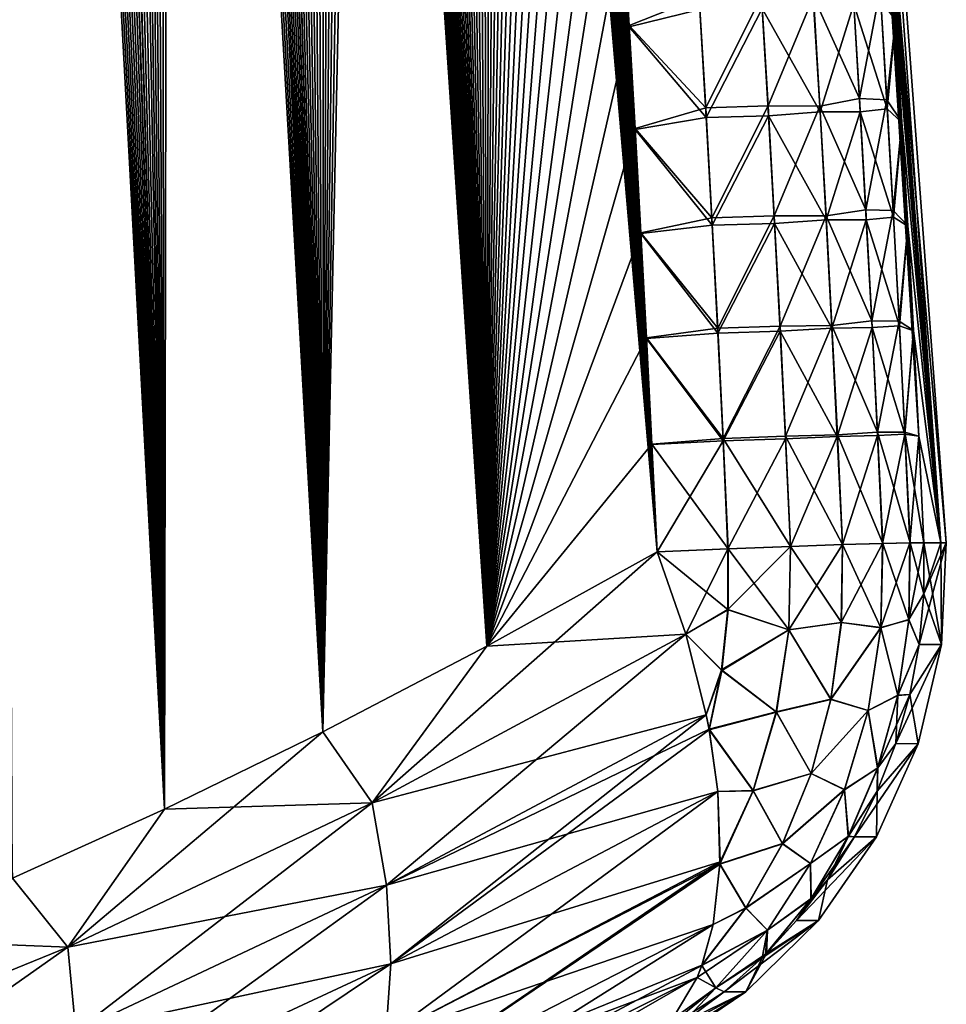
# Model space of a CAD drawing. Header units: metres. Extents: x -109 to 109, y -505 to 40.
# Tile 262 of 331: x 98.06 to 101.45, y -102.25 to -98.65. Entities that reach past the tile are written whole.
import ezdxf

# ---------------------------------------------------------------- set-up
doc = ezdxf.new("R2010")
doc.units = ezdxf.units.M
doc.layers.add('solid_K244224000C74', color=7, linetype='CONTINUOUS')

msp = doc.modelspace()

# ---------------------------------------------------------------- linework, layer by layer
at = {"layer": 'solid_K244224000C74'}
for points in [[(98.591003, -101.537849, 4.832366), (97.401512, -78.511574, 4.8238), (97.325966, -78.20108, 4.873359)], [(98.034813, -101.790199, 5.28903), (98.591003, -101.537849, 4.832366), (97.325966, -78.20108, 4.873359)], [(98.591003, -101.537849, 4.832366), (97.477364, -78.829239, 4.774825), (97.401512, -78.511574, 4.8238)], [(98.591003, -101.537849, 4.832366), (97.553589, -79.153534, 4.72635), (97.477364, -78.829239, 4.774825)], [(98.591003, -101.537849, 4.832366), (97.630188, -79.484444, 4.67838), (97.553589, -79.153534, 4.72635)], [(98.591003, -101.537849, 4.832366), (97.707085, -79.822395, 4.630979), (97.630188, -79.484444, 4.67838)], [(98.591003, -101.537849, 4.832366), (97.784225, -80.167801, 4.58421), (97.707085, -79.822395, 4.630979)], [(98.591003, -101.537849, 4.832366), (97.861549, -80.52108, 4.538137), (97.784225, -80.167801, 4.58421)], [(98.591003, -101.537849, 4.832366), (97.939087, -80.881958, 4.492708), (97.861549, -80.52108, 4.538137)], [(98.590981, -101.537857, -4.83238), (97.93235, -80.85038, -4.496626), (98.010307, -81.218491, -4.451626)], [(98.590981, -101.537857, -4.83238), (98.034782, -101.790215, -5.289052), (97.93235, -80.85038, -4.496626)], [(98.591003, -101.537849, 4.832366), (98.016907, -81.250023, 4.447854), (97.939087, -80.881958, 4.492708)], [(98.590981, -101.537857, -4.83238), (98.010307, -81.218491, -4.451626), (98.088455, -81.594299, -4.407284)], [(99.169128, -101.255699, 4.394562), (98.094917, -81.625755, 4.403658), (98.016907, -81.250023, 4.447854)], [(98.591003, -101.537849, 4.832366), (99.169128, -101.255699, 4.394562), (98.016907, -81.250023, 4.447854)], [(98.590981, -101.537857, -4.83238), (98.088455, -81.594299, -4.407284), (98.166718, -81.978287, -4.363683)], [(99.169128, -101.255699, 4.394562), (98.173027, -82.009644, 4.360203), (98.094917, -81.625755, 4.403658)], [(98.590981, -101.537857, -4.83238), (98.166718, -81.978287, -4.363683), (98.24498, -82.370941, -4.320904)], [(99.169128, -101.255699, 4.394562), (98.251137, -82.402161, 4.317571), (98.173027, -82.009644, 4.360203)], [(98.590981, -101.537857, -4.83238), (98.24498, -82.370941, -4.320904), (98.307571, -82.691444, -4.287289)], [(99.169128, -101.255699, 4.394562), (98.313606, -82.722519, 4.284074), (98.251137, -82.402161, 4.317571)], [(98.590981, -101.537857, -4.83238), (98.307571, -82.691444, -4.287289), (98.37027, -83.016991, -4.254097)], [(99.169128, -101.255699, 4.394562), (98.376175, -83.047913, 4.251), (98.313606, -82.722519, 4.284074)], [(98.590981, -101.537857, -4.83238), (98.37027, -83.016991, -4.254097), (98.433029, -83.347778, -4.221364)], [(99.169128, -101.255699, 4.394562), (98.438797, -83.378532, 4.218385), (98.376175, -83.047913, 4.251)], [(98.590981, -101.537857, -4.83238), (98.433029, -83.347778, -4.221364), (98.495781, -83.68409, -4.189146)], [(99.169128, -101.255699, 4.394562), (98.501411, -83.714645, 4.186284), (98.438797, -83.378532, 4.218385)], [(98.590981, -101.537857, -4.83238), (98.495781, -83.68409, -4.189146), (98.558464, -84.026222, -4.157496)], [(99.169128, -101.255699, 4.394562), (98.56395, -84.056557, 4.154752), (98.501411, -83.714645, 4.186284)], [(98.590981, -101.537857, -4.83238), (98.558464, -84.026222, -4.157496), (98.620995, -84.374458, -4.126469)], [(99.169128, -101.255699, 4.394562), (98.626343, -84.404549, 4.123841), (98.56395, -84.056557, 4.154752)], [(99.169113, -101.255707, -4.394574), (98.590981, -101.537857, -4.83238), (98.620995, -84.374458, -4.126469)], [(99.169113, -101.255707, -4.394574), (98.620995, -84.374458, -4.126469), (98.683319, -84.729095, -4.096117)], [(99.169128, -101.255699, 4.394562), (98.688522, -84.758911, 4.093605), (98.626343, -84.404549, 4.123841)], [(99.169113, -101.255707, -4.394574), (98.683319, -84.729095, -4.096117), (98.745522, -85.08976, -4.066353)], [(99.769524, -100.941902, 3.976326), (98.750572, -85.119278, 4.063957), (98.688522, -84.758911, 4.093605)], [(99.169128, -101.255699, 4.394562), (99.769524, -100.941902, 3.976326), (98.688522, -84.758911, 4.093605)], [(99.169113, -101.255707, -4.394574), (98.745522, -85.08976, -4.066353), (98.807693, -85.45607, -4.037097)], [(99.769524, -100.941902, 3.976326), (98.812592, -85.485268, 4.034816), (98.750572, -85.119278, 4.063957)], [(99.169113, -101.255707, -4.394574), (98.807693, -85.45607, -4.037097), (98.869736, -85.828354, -4.008418)], [(99.769524, -100.941902, 3.976326), (98.874474, -85.857208, 4.006253), (98.812592, -85.485268, 4.034816)], [(99.169113, -101.255707, -4.394574), (98.869736, -85.828354, -4.008418), (98.931557, -86.20697, -3.98039)], [(99.769524, -100.941902, 3.976326), (98.92588, -86.171959, 3.982943), (98.874474, -85.857208, 4.006253)], [(99.769524, -100.941902, 3.976326), (98.977074, -86.491272, 3.960125), (98.92588, -86.171959, 3.982943)], [(99.169113, -101.255707, -4.394574), (98.931557, -86.20697, -3.98039), (98.993057, -86.592247, -3.953082)], [(99.769524, -100.941902, 3.976326), (99.028, -86.815353, 3.937837), (98.977074, -86.491272, 3.960125)], [(99.169113, -101.255707, -4.394574), (98.993057, -86.592247, -3.953082), (99.054153, -86.984535, -3.926562)], [(99.769524, -100.941902, 3.976326), (99.078613, -87.144394, 3.916119), (99.028, -86.815353, 3.937837)], [(99.169113, -101.255707, -4.394574), (99.054153, -86.984535, -3.926562), (99.114769, -87.384048, -3.900871)], [(99.769524, -100.941902, 3.976326), (99.128914, -87.478348, 3.894952), (99.078613, -87.144394, 3.916119)], [(99.169113, -101.255707, -4.394574), (99.114769, -87.384048, -3.900871), (99.175156, -87.789948, -3.875802)], [(99.769524, -100.941902, 3.976326), (99.179077, -87.816612, 3.874193), (99.128914, -87.478348, 3.894952)], [(99.169113, -101.255707, -4.394574), (99.175156, -87.789948, -3.875802), (99.225273, -88.133133, -3.8554)], [(99.769524, -100.941902, 3.976326), (99.229057, -88.159355, 3.853881), (99.179077, -87.816612, 3.874193)], [(99.169113, -101.255707, -4.394574), (99.225273, -88.133133, -3.8554), (99.275131, -88.481049, -3.8355)], [(99.769524, -100.941902, 3.976326), (99.27877, -88.506805, 3.83407), (99.229057, -88.159355, 3.853881)], [(99.169113, -101.255707, -4.394574), (99.275131, -88.481049, -3.8355), (99.324646, -88.833939, -3.816157)], [(99.769524, -100.941902, 3.976326), (99.32814, -88.859207, 3.814814), (99.27877, -88.506805, 3.83407)], [(99.169113, -101.255707, -4.394574), (99.324646, -88.833939, -3.816157), (99.373741, -89.192024, -3.797422)], [(99.769524, -100.941902, 3.976326), (99.37709, -89.216782, 3.796166), (99.32814, -88.859207, 3.814814)], [(99.169113, -101.255707, -4.394574), (99.373741, -89.192024, -3.797422), (99.42234, -89.55555, -3.77935)], [(99.769524, -100.941902, 3.976326), (99.425537, -89.579773, 3.778177), (99.37709, -89.216782, 3.796166)], [(99.769516, -100.941902, -3.976332), (99.169113, -101.255707, -4.394574), (99.42234, -89.55555, -3.77935)], [(99.769516, -100.941902, -3.976332), (99.42234, -89.55555, -3.77935), (99.470367, -89.924751, -3.76199)], [(99.769524, -100.941902, 3.976326), (99.473419, -89.948402, 3.760899), (99.425537, -89.579773, 3.778177)], [(99.769516, -100.941902, -3.976332), (99.470367, -89.924751, -3.76199), (99.517868, -90.299484, -3.745297)], [(100.391487, -100.596848, 3.579222), (99.520767, -90.32254, 3.744286), (99.473419, -89.948402, 3.760899)], [(99.769524, -100.941902, 3.976326), (100.391487, -100.596848, 3.579222), (99.473419, -89.948402, 3.760899)], [(99.769516, -100.941902, -3.976332), (99.517868, -90.299484, -3.745297), (99.565071, -90.679077, -3.729093)], [(100.391487, -100.596848, 3.579222), (99.567825, -90.701508, 3.728161), (99.520767, -90.32254, 3.744286)], [(99.769516, -100.941902, -3.976332), (99.565071, -90.679077, -3.729093), (99.611885, -91.063766, -3.71344)], [(100.391487, -100.596848, 3.579222), (99.614494, -91.085548, 3.712586), (99.567825, -90.701508, 3.728161)], [(99.769516, -100.941902, -3.976332), (99.611885, -91.063766, -3.71344), (99.658203, -91.453835, -3.698411)], [(100.391487, -100.596848, 3.579222), (99.66066, -91.474945, 3.697633), (99.614494, -91.085548, 3.712586)], [(99.769516, -100.941902, -3.976332), (99.658203, -91.453835, -3.698411), (99.703918, -91.849564, -3.684078)], [(100.391487, -100.596848, 3.579222), (99.706223, -91.869972, 3.683373), (99.66066, -91.474945, 3.697633)], [(99.769516, -100.941902, -3.976332), (99.703918, -91.849564, -3.684078), (99.748917, -92.251236, -3.670512)], [(100.391487, -100.596848, 3.579222), (99.751076, -92.270912, 3.669878), (99.706223, -91.869972, 3.683373)], [(99.769516, -100.941902, -3.976332), (99.748917, -92.251236, -3.670512), (99.786835, -92.600471, -3.659547)], [(100.391487, -100.596848, 3.579222), (99.788872, -92.619492, 3.658971), (99.751076, -92.270912, 3.669878)], [(99.769516, -100.941902, -3.976332), (99.786835, -92.600471, -3.659547), (99.824081, -92.954453, -3.649241)], [(100.391487, -100.596848, 3.579222), (99.825989, -92.972794, 3.648721), (99.788872, -92.619492, 3.658971)], [(99.769516, -100.941902, -3.976332), (99.824081, -92.954453, -3.649241), (99.860634, -93.31324, -3.639599)], [(100.391487, -100.596848, 3.579222), (99.862419, -93.330864, 3.639131), (99.825989, -92.972794, 3.648721)], [(99.769516, -100.941902, -3.976332), (99.860634, -93.31324, -3.639599), (99.89679, -93.676109, -3.630409)], [(100.391487, -100.596848, 3.579222), (99.898453, -93.692993, 3.629993), (99.862419, -93.330864, 3.639131)], [(100.841072, -93.622757, 2.095751), (101.448524, -100.564568), (100.93364, -93.64727)], [(100.841072, -93.622757, 2.095751), (101.42804, -100.564568, 1.010881), (101.448524, -100.564568)], [(100.841072, -93.622757, 2.095751), (100.880577, -94.00235, 2.084057), (101.42804, -100.564568, 1.010881)], [(101.285568, -99.02607, -2.015178), (101.262779, -98.650711, -2.015495), (100.93364, -93.64727)], [(101.307381, -99.405136, -2.015519), (101.285568, -99.02607, -2.015178), (100.93364, -93.64727)], [(101.328171, -99.78791, -2.016518), (101.307381, -99.405136, -2.015519), (100.93364, -93.64727)], [(101.347916, -100.174385, -2.018173), (101.328171, -99.78791, -2.016518), (100.93364, -93.64727)], [(101.42804, -100.564568, -1.010892), (101.347916, -100.174385, -2.018173), (100.93364, -93.64727)], [(101.448524, -100.564568), (101.42804, -100.564568, -1.010892), (100.93364, -93.64727)], [(99.769516, -100.941902, -3.976332), (99.89679, -93.676109, -3.630409), (99.932518, -94.043106, -3.621686)], [(100.391487, -100.596848, 3.579222), (99.934059, -94.059235, 3.621321), (99.898453, -93.692993, 3.629993)], [(100.880577, -94.00235, 2.084057), (100.919296, -94.386681, 2.073142), (101.42804, -100.564568, 1.010881)], [(99.769516, -100.941902, -3.976332), (99.932518, -94.043106, -3.621686), (99.96772, -94.414452, -3.613493)], [(100.391487, -100.596848, 3.579222), (99.969139, -94.429794, 3.613176), (99.934059, -94.059235, 3.621321)], [(100.919296, -94.386681, 2.073142), (100.957191, -94.775948, 2.063069), (101.42804, -100.564568, 1.010881)], [(99.769516, -100.941902, -3.976332), (99.96772, -94.414452, -3.613493), (100.002304, -94.790359, -3.605894)], [(100.391487, -100.596848, 3.579222), (100.003609, -94.804893, 3.605623), (99.969139, -94.429794, 3.613176)], [(100.957191, -94.775948, 2.063069), (100.993004, -95.157036, 2.054193), (101.42804, -100.564568, 1.010881)], [(99.769516, -100.941902, -3.976332), (100.002304, -94.790359, -3.605894), (100.036171, -95.171043, -3.598949)], [(100.391487, -100.596848, 3.579222), (100.03318, -95.137001, 3.599547), (100.003609, -94.804893, 3.605623)], [(100.391487, -100.596848, 3.579222), (100.062134, -95.472885, 3.594012), (100.03318, -95.137001, 3.599547)], [(99.769516, -100.941902, -3.976332), (100.036171, -95.171043, -3.598949), (100.069221, -95.556732, -3.592722)], [(100.993004, -95.157036, 2.054193), (101.028, -95.543144, 2.046218), (101.42804, -100.564568, 1.010881)], [(100.391487, -100.596848, 3.579222), (100.090416, -95.812698, 3.589058), (100.062134, -95.472885, 3.594012)], [(99.769516, -100.941902, -3.976332), (100.069221, -95.556732, -3.592722), (100.101357, -95.947624, -3.587274)], [(101.028, -95.543144, 2.046218), (101.062134, -95.934456, 2.039202), (101.42804, -100.564568, 1.010881)], [(100.391487, -100.596848, 3.579222), (100.11795, -96.156586, 3.584728), (100.090416, -95.812698, 3.589058)], [(101.062134, -95.934456, 2.039202), (101.095375, -96.3311, 2.033183), (101.42804, -100.564568, 1.010881)], [(99.769516, -100.941902, -3.976332), (100.101357, -95.947624, -3.587274), (100.132477, -96.343956, -3.582667)], [(100.391487, -100.596848, 3.579222), (100.144676, -96.504684, 3.58106), (100.11795, -96.156586, 3.584728)], [(101.095375, -96.3311, 2.033183), (101.127647, -96.732689, 2.02805), (101.42804, -100.564568, 1.010881)], [(99.769516, -100.941902, -3.976332), (100.132477, -96.343956, -3.582667), (100.162491, -96.745918, -3.578955)], [(100.391487, -100.596848, 3.579222), (100.170555, -96.857063, 3.578073), (100.144676, -96.504684, 3.58106)], [(99.769516, -100.941902, -3.976332), (100.162491, -96.745918, -3.578955), (100.191528, -97.153206, -3.576043)], [(101.127647, -96.732689, 2.02805), (101.158897, -97.139122, 2.023775), (101.42804, -100.564568, 1.010881)], [(100.391487, -100.596848, 3.579222), (100.19574, -97.213409, 3.575667), (100.170555, -96.857063, 3.578073)], [(99.769516, -100.941902, -3.976332), (100.191528, -97.153206, -3.576043), (100.219681, -97.565643, -3.573873)], [(101.158897, -97.139122, 2.023775), (101.189087, -97.550392, 2.020358), (101.42804, -100.564568, 1.010881)], [(100.391487, -100.596848, 3.579222), (100.220238, -97.573677, 3.573826), (100.19574, -97.213409, 3.575667)], [(101.189087, -97.550392, 2.020358), (101.214592, -97.914215, 2.018071), (101.42804, -100.564568, 1.010881)], [(99.769516, -100.941902, -3.976332), (100.219681, -97.565643, -3.573873), (100.243568, -97.930748, -3.57258)], [(100.391487, -100.596848, 3.579222), (100.244049, -97.937859, 3.572549), (100.220238, -97.573677, 3.573826)], [(101.214592, -97.914215, 2.018071), (101.239212, -98.281738, 2.016442), (101.42804, -100.564568, 1.010881)], [(99.769516, -100.941902, -3.976332), (100.243568, -97.930748, -3.57258), (100.266777, -98.299797, -3.571852)], [(100.391487, -100.596848, 3.579222), (100.267174, -98.305962, 3.571832), (100.244049, -97.937859, 3.572549)], [(99.769516, -100.941902, -3.976332), (100.266777, -98.299797, -3.571852), (100.289291, -98.672783, -3.571685)], [(100.545578, -98.570503, -3.386331), (100.289291, -98.672783, -3.571685), (100.266777, -98.299797, -3.571852)], [(100.391487, -100.596848, 3.579222), (100.289612, -98.677979, 3.571675), (100.267174, -98.305962, 3.571832)], [(100.54734, -98.615082, 3.387117), (100.267174, -98.305962, 3.571832), (100.289612, -98.677979, 3.571675)], [(101.208969, -98.581161, 2.321939), (101.262917, -98.652969, 2.01547), (101.239212, -98.281738, 2.016442)], [(101.239212, -98.281738, 2.016442), (101.262917, -98.652969, 2.01547), (101.42804, -100.564568, 1.010881)], [(100.569305, -98.973534, -3.386793), (100.545578, -98.570503, -3.386331), (100.773056, -98.564041, -3.163181)], [(100.569305, -98.973534, -3.386793), (100.773056, -98.564041, -3.163181), (100.79689, -98.966621, -3.163821)], [(100.79689, -98.966621, -3.163821), (100.773056, -98.564041, -3.163181), (100.96273, -98.567467, -2.906779)], [(100.96273, -98.567467, -2.906779), (101.106949, -98.534164, -2.623562), (101.131432, -98.940491, -2.624428)], [(101.131432, -98.940491, -2.624428), (101.106949, -98.534164, -2.623562), (101.206665, -98.539879, -2.320766)], [(101.131432, -98.940491, -2.624428), (101.206665, -98.539879, -2.320766), (101.231239, -98.944633, -2.321707)], [(101.231239, -98.944633, -2.321707), (101.206665, -98.539879, -2.320766), (101.262779, -98.650711, -2.015495)], [(100.569305, -98.973534, -3.386793), (100.289291, -98.672783, -3.571685), (100.545578, -98.570503, -3.386331)], [(100.963669, -98.593193, 2.907822), (100.77507, -98.610367, 3.164124), (100.987144, -98.988625, 2.908656)], [(100.79689, -98.966621, -3.163821), (100.96273, -98.567467, -2.906779), (100.986588, -98.968033, -2.907572)], [(100.986588, -98.968033, -2.907572), (100.96273, -98.567467, -2.906779), (101.131432, -98.940491, -2.624428)], [(100.963669, -98.593193, 2.907822), (100.987144, -98.988625, 2.908656), (101.110237, -98.594879, 2.624733)], [(100.987144, -98.988625, 2.908656), (101.133804, -98.989075, 2.625682), (101.110237, -98.594879, 2.624733)], [(101.110237, -98.594879, 2.624733), (101.23291, -98.977669, 2.322948), (101.208969, -98.581161, 2.321939)], [(101.110237, -98.594879, 2.624733), (101.133804, -98.989075, 2.625682), (101.23291, -98.977669, 2.322948)], [(101.208969, -98.581161, 2.321939), (101.23291, -98.977669, 2.322948), (101.262917, -98.652969, 2.01547)], [(100.54734, -98.615082, 3.387117), (100.289612, -98.677979, 3.571675), (100.570404, -99.009209, 3.387649)], [(100.54734, -98.615082, 3.387117), (100.570404, -99.009209, 3.387649), (100.77507, -98.610367, 3.164124)], [(100.570404, -99.009209, 3.387649), (100.798225, -99.003693, 3.164832), (100.77507, -98.610367, 3.164124)], [(100.987144, -98.988625, 2.908656), (100.77507, -98.610367, 3.164124), (100.798225, -99.003693, 3.164832)], [(101.231239, -98.944633, -2.321707), (101.262779, -98.650711, -2.015495), (101.285568, -99.02607, -2.015178)], [(101.23291, -98.977669, 2.322948), (101.285683, -99.027893, 2.015154), (101.262917, -98.652969, 2.01547)], [(101.262917, -98.652969, 2.01547), (101.285683, -99.027893, 2.015154), (101.42804, -100.564568, 1.010881)], [(99.769516, -100.941902, -3.976332), (100.289291, -98.672783, -3.571685), (100.311111, -99.049713, -3.572078)], [(100.569305, -98.973534, -3.386793), (100.311111, -99.049713, -3.572078), (100.289291, -98.672783, -3.571685)], [(100.391487, -100.596848, 3.579222), (100.311371, -99.053917, 3.572076), (100.289612, -98.677979, 3.571675)], [(100.570404, -99.009209, 3.387649), (100.289612, -98.677979, 3.571675), (100.311371, -99.053917, 3.572076)], [(100.986588, -98.968033, -2.907572), (101.131432, -98.940491, -2.624428), (101.154572, -99.346893, -2.62599)], [(101.154572, -99.346893, -2.62599), (101.131432, -98.940491, -2.624428), (101.231239, -98.944633, -2.321707)], [(101.154572, -99.346893, -2.62599), (101.231239, -98.944633, -2.321707), (101.254463, -99.349464, -2.32333)], [(101.254463, -99.349464, -2.32333), (101.231239, -98.944633, -2.321707), (101.285568, -99.02607, -2.015178)], [(100.591759, -99.376633, -3.387991), (100.311111, -99.049713, -3.572078), (100.569305, -98.973534, -3.386793)], [(100.591759, -99.376633, -3.387991), (100.569305, -98.973534, -3.386793), (100.79689, -98.966621, -3.163821)], [(100.591759, -99.376633, -3.387991), (100.79689, -98.966621, -3.163821), (100.81945, -99.369278, -3.165174)], [(100.81945, -99.369278, -3.165174), (100.79689, -98.966621, -3.163821), (100.986588, -98.968033, -2.907572)], [(100.987144, -98.988625, 2.908656), (100.798225, -99.003693, 3.164832), (101.009361, -99.384125, 2.910162)], [(100.81945, -99.369278, -3.165174), (100.986588, -98.968033, -2.907572), (101.009163, -99.368675, -2.909053)], [(101.009163, -99.368675, -2.909053), (100.986588, -98.968033, -2.907572), (101.154572, -99.346893, -2.62599)], [(100.987144, -98.988625, 2.908656), (101.009361, -99.384125, 2.910162), (101.133804, -98.989075, 2.625682)], [(101.009361, -99.384125, 2.910162), (101.156113, -99.383347, 2.627285), (101.133804, -98.989075, 2.625682)], [(101.133804, -98.989075, 2.625682), (101.255554, -99.374245, 2.32461), (101.23291, -98.977669, 2.322948)], [(101.133804, -98.989075, 2.625682), (101.156113, -99.383347, 2.627285), (101.255554, -99.374245, 2.32461)], [(101.23291, -98.977669, 2.322948), (101.255554, -99.374245, 2.32461), (101.285683, -99.027893, 2.015154)], [(100.570404, -99.009209, 3.387649), (100.311371, -99.053917, 3.572076), (100.592255, -99.403404, 3.388884)], [(100.570404, -99.009209, 3.387649), (100.592255, -99.403404, 3.388884), (100.798225, -99.003693, 3.164832)], [(100.592255, -99.403404, 3.388884), (100.820152, -99.397095, 3.16622), (100.798225, -99.003693, 3.164832)], [(101.009361, -99.384125, 2.910162), (100.798225, -99.003693, 3.164832), (100.820152, -99.397095, 3.16622)], [(101.254463, -99.349464, -2.32333), (101.285568, -99.02607, -2.015178), (101.307381, -99.405136, -2.015519)], [(101.255554, -99.374245, 2.32461), (101.307457, -99.406517, 2.015495), (101.285683, -99.027893, 2.015154)], [(101.285683, -99.027893, 2.015154), (101.307457, -99.406517, 2.015495), (101.42804, -100.564568, 1.010881)], [(99.769516, -100.941902, -3.976332), (100.311111, -99.049713, -3.572078), (100.332245, -99.430588, -3.57303)], [(100.591759, -99.376633, -3.387991), (100.332245, -99.430588, -3.57303), (100.311111, -99.049713, -3.572078)], [(100.391487, -100.596848, 3.579222), (100.332436, -99.433769, 3.573032), (100.311371, -99.053917, 3.572076)], [(100.592255, -99.403404, 3.388884), (100.311371, -99.053917, 3.572076), (100.332436, -99.433769, 3.573032)], [(101.009163, -99.368675, -2.909053), (101.154572, -99.346893, -2.62599), (101.176376, -99.753372, -2.628243)], [(101.176376, -99.753372, -2.628243), (101.154572, -99.346893, -2.62599), (101.254463, -99.349464, -2.32333)], [(101.176376, -99.753372, -2.628243), (101.254463, -99.349464, -2.32333), (101.276329, -99.754364, -2.325629)], [(101.276329, -99.754364, -2.325629), (101.254463, -99.349464, -2.32333), (101.307381, -99.405136, -2.015519)], [(100.612946, -99.779816, -3.389917), (100.332245, -99.430588, -3.57303), (100.591759, -99.376633, -3.387991)], [(100.612946, -99.779816, -3.389917), (100.591759, -99.376633, -3.387991), (100.81945, -99.369278, -3.165174)], [(100.612946, -99.779816, -3.389917), (100.81945, -99.369278, -3.165174), (100.840729, -99.772011, -3.167234)], [(100.840729, -99.772011, -3.167234), (100.81945, -99.369278, -3.165174), (101.009163, -99.368675, -2.909053)], [(101.009361, -99.384125, 2.910162), (100.820152, -99.397095, 3.16622), (101.030334, -99.779694, 2.912336)], [(100.840729, -99.772011, -3.167234), (101.009163, -99.368675, -2.909053), (101.030457, -99.769379, -2.911218)], [(101.030457, -99.769379, -2.911218), (101.009163, -99.368675, -2.909053), (101.176376, -99.753372, -2.628243)], [(101.009361, -99.384125, 2.910162), (101.030334, -99.779694, 2.912336), (101.156113, -99.383347, 2.627285)], [(101.030334, -99.779694, 2.912336), (101.177155, -99.777679, 2.629539), (101.156113, -99.383347, 2.627285)], [(101.156113, -99.383347, 2.627285), (101.276909, -99.770889, 2.326922), (101.255554, -99.374245, 2.32461)], [(101.156113, -99.383347, 2.627285), (101.177155, -99.777679, 2.629539), (101.276909, -99.770889, 2.326922)], [(101.255554, -99.374245, 2.32461), (101.276909, -99.770889, 2.326922), (101.307457, -99.406517, 2.015495)], [(100.592255, -99.403404, 3.388884), (100.332436, -99.433769, 3.573032), (100.6129, -99.797676, 3.390816)], [(100.592255, -99.403404, 3.388884), (100.6129, -99.797676, 3.390816), (100.820152, -99.397095, 3.16622)], [(100.6129, -99.797676, 3.390816), (100.840858, -99.790565, 3.168284), (100.820152, -99.397095, 3.16622)], [(101.030334, -99.779694, 2.912336), (100.820152, -99.397095, 3.16622), (100.840858, -99.790565, 3.168284)], [(101.276329, -99.754364, -2.325629), (101.307381, -99.405136, -2.015519), (101.328171, -99.78791, -2.016518)], [(101.276909, -99.770889, 2.326922), (101.328224, -99.788841, 2.016492), (101.307457, -99.406517, 2.015495)], [(101.307457, -99.406517, 2.015495), (101.328224, -99.788841, 2.016492), (101.42804, -100.564568, 1.010881)], [(99.769516, -100.941902, -3.976332), (100.332245, -99.430588, -3.57303), (100.352684, -99.815399, -3.574539)], [(100.612946, -99.779816, -3.389917), (100.352684, -99.815399, -3.574539), (100.332245, -99.430588, -3.57303)], [(100.391487, -100.596848, 3.579222), (100.352806, -99.817543, 3.574543), (100.332436, -99.433769, 3.573032)], [(100.6129, -99.797676, 3.390816), (100.332436, -99.433769, 3.573032), (100.352806, -99.817543, 3.574543)], [(100.632866, -100.18306, -3.392569), (100.352684, -99.815399, -3.574539), (100.612946, -99.779816, -3.389917)], [(100.632866, -100.18306, -3.392569), (100.612946, -99.779816, -3.389917), (100.840729, -99.772011, -3.167234)], [(100.632866, -100.18306, -3.392569), (100.840729, -99.772011, -3.167234), (100.860725, -100.174805, -3.169997)], [(100.860725, -100.174805, -3.169997), (100.840729, -99.772011, -3.167234), (101.030457, -99.769379, -2.911218)], [(101.030334, -99.779694, 2.912336), (100.840858, -99.790565, 3.168284), (101.050056, -100.175323, 2.915171)], [(100.860725, -100.174805, -3.169997), (101.030457, -99.769379, -2.911218), (101.050468, -100.170158, -2.914062)], [(101.030334, -99.779694, 2.912336), (101.050056, -100.175323, 2.915171), (101.177155, -99.777679, 2.629539)], [(101.030457, -99.769379, -2.911218), (101.176376, -99.753372, -2.628243), (101.196838, -100.159912, -2.631181)], [(101.050468, -100.170158, -2.914062), (101.030457, -99.769379, -2.911218), (101.196838, -100.159912, -2.631181)], [(101.050056, -100.175323, 2.915171), (101.196938, -100.172081, 2.632437), (101.177155, -99.777679, 2.629539)], [(101.196838, -100.159912, -2.631181), (101.176376, -99.753372, -2.628243), (101.276329, -99.754364, -2.325629)], [(101.177155, -99.777679, 2.629539), (101.296959, -100.167595, 2.329879), (101.276909, -99.770889, 2.326922)], [(101.177155, -99.777679, 2.629539), (101.196938, -100.172081, 2.632437), (101.296959, -100.167595, 2.329879)], [(101.196838, -100.159912, -2.631181), (101.276329, -99.754364, -2.325629), (101.296852, -100.159332, -2.328599)], [(101.296852, -100.159332, -2.328599), (101.276329, -99.754364, -2.325629), (101.328171, -99.78791, -2.016518)], [(101.276909, -99.770889, 2.326922), (101.296959, -100.167595, 2.329879), (101.328224, -99.788841, 2.016492)], [(101.296852, -100.159332, -2.328599), (101.328171, -99.78791, -2.016518), (101.347916, -100.174385, -2.018173)], [(99.769516, -100.941902, -3.976332), (100.352684, -99.815399, -3.574539), (100.372429, -100.204147, -3.576603)], [(100.632866, -100.18306, -3.392569), (100.372429, -100.204147, -3.576603), (100.352684, -99.815399, -3.574539)], [(100.6129, -99.797676, 3.390816), (100.352806, -99.817543, 3.574543), (100.632324, -100.192009, 3.393442)], [(100.391487, -100.596848, 3.579222), (100.37249, -100.205238, 3.576607), (100.352806, -99.817543, 3.574543)], [(100.632324, -100.192009, 3.393442), (100.352806, -99.817543, 3.574543), (100.37249, -100.205238, 3.576607)], [(100.6129, -99.797676, 3.390816), (100.632324, -100.192009, 3.393442), (100.840858, -99.790565, 3.168284)], [(100.632324, -100.192009, 3.393442), (100.860344, -100.184097, 3.171019), (100.840858, -99.790565, 3.168284)], [(101.050056, -100.175323, 2.915171), (100.840858, -99.790565, 3.168284), (100.860344, -100.184097, 3.171019)], [(101.296959, -100.167595, 2.329879), (101.347939, -100.174858, 2.018143), (101.328224, -99.788841, 2.016492)], [(101.328224, -99.788841, 2.016492), (101.347939, -100.174858, 2.018143), (101.42804, -100.564568, 1.010881)], [(100.632866, -100.18306, -3.392569), (100.651527, -100.586365, -3.395942), (100.372429, -100.204147, -3.576603)], [(100.632324, -100.192009, 3.393442), (100.650543, -100.586403, 3.396759), (100.860344, -100.184097, 3.171019)], [(100.632866, -100.18306, -3.392569), (100.860725, -100.174805, -3.169997), (100.879448, -100.57766, -3.173462)], [(100.632866, -100.18306, -3.392569), (100.879448, -100.57766, -3.173462), (100.651527, -100.586365, -3.395942)], [(100.650543, -100.586403, 3.396759), (100.878609, -100.57769, 3.174423), (100.860344, -100.184097, 3.171019)], [(101.050056, -100.175323, 2.915171), (100.860344, -100.184097, 3.171019), (100.878609, -100.57769, 3.174423)], [(100.860725, -100.174805, -3.169997), (101.050468, -100.170158, -2.914062), (101.069199, -100.570992, -2.917584)], [(100.860725, -100.174805, -3.169997), (101.069199, -100.570992, -2.917584), (100.879448, -100.57766, -3.173462)], [(101.050056, -100.175323, 2.915171), (100.878609, -100.57769, 3.174423), (101.068527, -100.571014, 2.918667)], [(101.050056, -100.175323, 2.915171), (101.068527, -100.571014, 2.918667), (101.196938, -100.172081, 2.632437)], [(101.050468, -100.170158, -2.914062), (101.196838, -100.159912, -2.631181), (101.215965, -100.566521, -2.634804)], [(101.050468, -100.170158, -2.914062), (101.215965, -100.566521, -2.634804), (101.069199, -100.570992, -2.917584)], [(101.068527, -100.571014, 2.918667), (101.215469, -100.566528, 2.63598), (101.196938, -100.172081, 2.632437)], [(101.196838, -100.159912, -2.631181), (101.296852, -100.159332, -2.328599), (101.31601, -100.564362, -2.332299)], [(101.196838, -100.159912, -2.631181), (101.31601, -100.564362, -2.332299), (101.215965, -100.566521, -2.634804)], [(101.196938, -100.172081, 2.632437), (101.215469, -100.566528, 2.63598), (101.296959, -100.167595, 2.329879)], [(101.215469, -100.566528, 2.63598), (101.315704, -100.564362, 2.333539), (101.296959, -100.167595, 2.329879)], [(101.296852, -100.159332, -2.328599), (101.347916, -100.174385, -2.018173), (101.366577, -100.56456, -2.020484)], [(101.31601, -100.564362, -2.332299), (101.296852, -100.159332, -2.328599), (101.366577, -100.56456, -2.020484)], [(101.296959, -100.167595, 2.329879), (101.315704, -100.564362, 2.333539), (101.347939, -100.174858, 2.018143)], [(101.315704, -100.564362, 2.333539), (101.366577, -100.564568, 2.020449), (101.347939, -100.174858, 2.018143)], [(101.42804, -100.564568, -1.010892), (101.366577, -100.56456, -2.020484), (101.347916, -100.174385, -2.018173)], [(101.347939, -100.174858, 2.018143), (101.366577, -100.564568, 2.020449), (101.42804, -100.564568, 1.010881)], [(99.769516, -100.941902, -3.976332), (100.372429, -100.204147, -3.576603), (100.391487, -100.596848, -3.579222)], [(100.651527, -100.586365, -3.395942), (100.391487, -100.596848, -3.579222), (100.372429, -100.204147, -3.576603)], [(100.632324, -100.192009, 3.393442), (100.37249, -100.205238, 3.576607), (100.391487, -100.596848, 3.579222)], [(100.632324, -100.192009, 3.393442), (100.391487, -100.596848, 3.579222), (100.650543, -100.586403, 3.396759)], [(100.649727, -100.808861, 3.391644), (100.878609, -100.57769, 3.174423), (100.650543, -100.586403, 3.396759)], [(100.87265, -100.882629, 3.164382), (100.878609, -100.57769, 3.174423), (100.649727, -100.808861, 3.391644)], [(100.873444, -100.883102, -3.163385), (100.651527, -100.586365, -3.395942), (100.879448, -100.57766, -3.173462)], [(100.87265, -100.882629, 3.164382), (101.068527, -100.571014, 2.918667), (100.878609, -100.57769, 3.174423)], [(101.064423, -100.855797, 2.910205), (101.068527, -100.571014, 2.918667), (100.87265, -100.882629, 3.164382)], [(100.873444, -100.883102, -3.163385), (100.879448, -100.57766, -3.173462), (101.065071, -100.856087, -2.909101)], [(101.065071, -100.856087, -2.909101), (100.879448, -100.57766, -3.173462), (101.069199, -100.570992, -2.917584)], [(101.064423, -100.855797, 2.910205), (101.215469, -100.566528, 2.63598), (101.068527, -100.571014, 2.918667)], [(101.209251, -100.874458, 2.625718), (101.215469, -100.566528, 2.63598), (101.064423, -100.855797, 2.910205)], [(101.065071, -100.856087, -2.909101), (101.069199, -100.570992, -2.917584), (101.209724, -100.874687, -2.624522)], [(101.209724, -100.874687, -2.624522), (101.069199, -100.570992, -2.917584), (101.215965, -100.566521, -2.634804)], [(101.209251, -100.874458, 2.625718), (101.315704, -100.564362, 2.333539), (101.215469, -100.566528, 2.63598)], [(101.310974, -100.845505, 2.324763), (101.315704, -100.564362, 2.333539), (101.209251, -100.874458, 2.625718)], [(101.209724, -100.874687, -2.624522), (101.215965, -100.566521, -2.634804), (101.311325, -100.844864, -2.323566)], [(101.311325, -100.844864, -2.323566), (101.215965, -100.566521, -2.634804), (101.31601, -100.564362, -2.332299)], [(101.310974, -100.845505, 2.324763), (101.366577, -100.564568, 2.020449), (101.315704, -100.564362, 2.333539)], [(101.310974, -100.845505, 2.324763), (101.366661, -100.750824, 2.019335), (101.366577, -100.564568, 2.020449)], [(101.366653, -100.750961, -2.019354), (101.311325, -100.844864, -2.323566), (101.31601, -100.564362, -2.332299)], [(101.366653, -100.750961, -2.019354), (101.31601, -100.564362, -2.332299), (101.366577, -100.56456, -2.020484)], [(101.366661, -100.750824, 2.019335), (101.34938, -100.936317, 2.017932), (101.448524, -100.564568)], [(101.431145, -100.936554, 0), (101.448524, -100.564568), (101.34938, -100.936317, 2.017932)], [(101.431145, -100.936554, 0), (101.366577, -100.56456, -2.020484), (101.42804, -100.564568, -1.010892)], [(101.431145, -100.936554, 0), (101.366653, -100.750961, -2.019354), (101.366577, -100.56456, -2.020484)], [(101.366661, -100.750824, 2.019335), (101.42804, -100.564568, 1.010881), (101.366577, -100.564568, 2.020449)], [(101.366661, -100.750824, 2.019335), (101.448524, -100.564568), (101.42804, -100.564568, 1.010881)], [(101.431145, -100.936554, 0), (101.42804, -100.564568, -1.010892), (101.448524, -100.564568)], [(99.350525, -101.514656, -4.244506), (99.769516, -100.941902, -3.976332), (100.391487, -100.596848, -3.579222)], [(100.496368, -100.897995, -3.496418), (99.350525, -101.514656, -4.244506), (100.391487, -100.596848, -3.579222)], [(100.496368, -100.897995, 3.49642), (100.391487, -100.596848, 3.579222), (99.769524, -100.941902, 3.976326)], [(100.650673, -100.809578, -3.390788), (100.391487, -100.596848, -3.579222), (100.651527, -100.586365, -3.395942)], [(100.496368, -100.897995, 3.49642), (100.650543, -100.586403, 3.396759), (100.391487, -100.596848, 3.579222)], [(100.650673, -100.809578, -3.390788), (100.496368, -100.897995, -3.496418), (100.391487, -100.596848, -3.579222)], [(100.496368, -100.897995, 3.49642), (100.649727, -100.808861, 3.391644), (100.650543, -100.586403, 3.396759)], [(100.650673, -100.809578, -3.390788), (100.651527, -100.586365, -3.395942), (100.873444, -100.883102, -3.163385)], [(101.310974, -100.845505, 2.324763), (101.34938, -100.936317, 2.017932), (101.366661, -100.750824, 2.019335)], [(101.366653, -100.750961, -2.019354), (101.349388, -100.936279, -2.017934), (101.311325, -100.844864, -2.323566)], [(101.431145, -100.936554, 0), (101.349388, -100.936279, -2.017934), (101.366653, -100.750961, -2.019354)], [(100.496368, -100.897995, 3.49642), (100.626846, -101.029404, 3.372772), (100.649727, -100.808861, 3.391644)], [(100.627602, -101.030853, -3.371786), (100.496368, -100.897995, -3.496418), (100.650673, -100.809578, -3.390788)], [(100.87265, -100.882629, 3.164382), (100.649727, -100.808861, 3.391644), (100.626846, -101.029404, 3.372772)], [(100.627602, -101.030853, -3.371786), (100.650673, -100.809578, -3.390788), (100.873444, -100.883102, -3.163385)], [(101.026024, -101.136566, 2.880389), (101.064423, -100.855797, 2.910205), (100.87265, -100.882629, 3.164382)], [(100.873444, -100.883102, -3.163385), (101.065071, -100.856087, -2.909101), (101.026581, -101.137146, -2.879218)], [(101.209251, -100.874458, 2.625718), (101.064423, -100.855797, 2.910205), (101.026024, -101.136566, 2.880389)], [(101.026581, -101.137146, -2.879218), (101.065071, -100.856087, -2.909101), (101.209724, -100.874687, -2.624522)], [(101.271072, -101.122284, 2.294086), (101.310974, -100.845505, 2.324763), (101.209251, -100.874458, 2.625718)], [(101.209724, -100.874687, -2.624522), (101.311325, -100.844864, -2.323566), (101.271622, -101.121033, -2.293025)], [(101.271072, -101.122284, 2.294086), (101.34938, -100.936317, 2.017932), (101.310974, -100.845505, 2.324763)], [(101.349388, -100.936279, -2.017934), (101.271622, -101.121033, -2.293025), (101.311325, -100.844864, -2.323566)], [(99.401871, -101.81646, -4.121819), (99.350525, -101.514656, -4.244506), (100.496368, -100.897995, -3.496418)], [(99.350533, -101.514656, 4.244504), (100.496368, -100.897995, 3.49642), (99.769524, -100.941902, 3.976326)], [(99.350533, -101.514656, 4.244504), (100.570938, -101.192909, 3.368968), (100.496368, -100.897995, 3.49642)], [(100.570938, -101.192909, -3.368966), (99.401871, -101.81646, -4.121819), (100.496368, -100.897995, -3.496418)], [(100.627602, -101.030853, -3.371786), (100.570938, -101.192909, -3.368966), (100.496368, -100.897995, -3.496418)], [(100.496368, -100.897995, 3.49642), (100.570938, -101.192909, 3.368968), (100.626846, -101.029404, 3.372772)], [(100.826889, -101.182335, 3.129573), (100.87265, -100.882629, 3.164382), (100.626846, -101.029404, 3.372772)], [(100.627602, -101.030853, -3.371786), (100.873444, -100.883102, -3.163385), (100.827522, -101.183273, -3.128461)], [(101.026024, -101.136566, 2.880389), (100.87265, -100.882629, 3.164382), (100.826889, -101.182335, 3.129573)], [(100.827522, -101.183273, -3.128461), (100.873444, -100.883102, -3.163385), (101.026581, -101.137146, -2.879218)], [(101.16246, -101.176964, 2.590208), (101.209251, -100.874458, 2.625718), (101.026024, -101.136566, 2.880389)], [(101.026581, -101.137146, -2.879218), (101.209724, -100.874687, -2.624522), (101.162842, -101.177422, -2.588949)], [(101.271072, -101.122284, 2.294086), (101.209251, -100.874458, 2.625718), (101.16246, -101.176964, 2.590208)], [(101.162842, -101.177422, -2.588949), (101.209724, -100.874687, -2.624522), (101.271622, -101.121033, -2.293025)], [(101.431145, -100.936554, 0), (101.314957, -101.119453, 2.015136), (101.263664, -101.29866, 2.010971)], [(101.345108, -101.298874, 0), (101.431145, -100.936554, 0), (101.263664, -101.29866, 2.010971)], [(101.271072, -101.122284, 2.294086), (101.314957, -101.119453, 2.015136), (101.34938, -100.936317, 2.017932)], [(101.349388, -100.936279, -2.017934), (101.314957, -101.119453, -2.015134), (101.271622, -101.121033, -2.293025)], [(101.431145, -100.936554, 0), (101.314957, -101.119453, -2.015134), (101.349388, -100.936279, -2.017934)], [(101.431145, -100.936554, 0), (101.34938, -100.936317, 2.017932), (101.314957, -101.119453, 2.015136)], [(101.345108, -101.298874, 0), (101.314957, -101.119453, -2.015134), (101.431145, -100.936554, 0)], [(99.350525, -101.514656, -4.244506), (99.169113, -101.255707, -4.394574), (99.769516, -100.941902, -3.976332)], [(99.350533, -101.514656, 4.244504), (99.769524, -100.941902, 3.976326), (99.169128, -101.255699, 4.394562)], [(100.570938, -101.192909, 3.368968), (100.58123, -101.245941, 3.340821), (100.626846, -101.029404, 3.372772)], [(100.627602, -101.030853, -3.371786), (100.581627, -101.2481, -3.339634), (100.570938, -101.192909, -3.368966)], [(100.826889, -101.182335, 3.129573), (100.626846, -101.029404, 3.372772), (100.58123, -101.245941, 3.340821)], [(100.627602, -101.030853, -3.371786), (100.827522, -101.183273, -3.128461), (100.581627, -101.2481, -3.339634)], [(101.196861, -101.388626, 2.24218), (101.263664, -101.29866, 2.010971), (101.314957, -101.119453, 2.015136)], [(101.196861, -101.388626, 2.24218), (101.314957, -101.119453, 2.015136), (101.271072, -101.122284, 2.294086)], [(101.314957, -101.119453, -2.015134), (101.263657, -101.298668, -2.010995), (101.271622, -101.121033, -2.293025)], [(101.345108, -101.298874, 0), (101.263657, -101.298668, -2.010995), (101.314957, -101.119453, -2.015134)], [(100.954117, -101.407608, 2.829823), (101.026024, -101.136566, 2.880389), (100.826889, -101.182335, 3.129573)], [(100.827522, -101.183273, -3.128461), (101.026581, -101.137146, -2.879218), (100.954506, -101.408455, -2.828541)], [(101.16246, -101.176964, 2.590208), (101.026024, -101.136566, 2.880389), (100.954117, -101.407608, 2.829823)], [(100.954506, -101.408455, -2.828541), (101.026581, -101.137146, -2.879218), (101.162842, -101.177422, -2.588949)], [(101.196861, -101.388626, 2.24218), (101.271072, -101.122284, 2.294086), (101.16246, -101.176964, 2.590208)], [(101.162842, -101.177422, -2.588949), (101.271622, -101.121033, -2.293025), (101.197762, -101.386841, -2.241345)], [(101.263657, -101.298668, -2.010995), (101.197762, -101.386841, -2.241345), (101.271622, -101.121033, -2.293025)], [(100.742432, -101.469635, 3.070826), (100.826889, -101.182335, 3.129573), (100.58123, -101.245941, 3.340821)], [(100.742783, -101.470985, -3.069527), (100.581627, -101.2481, -3.339634), (100.827522, -101.183273, -3.128461)], [(100.954117, -101.407608, 2.829823), (100.826889, -101.182335, 3.129573), (100.742432, -101.469635, 3.070826)], [(100.742783, -101.470985, -3.069527), (100.827522, -101.183273, -3.128461), (100.954506, -101.408455, -2.828541)], [(101.076248, -101.46669, 2.530312), (101.16246, -101.176964, 2.590208), (100.954117, -101.407608, 2.829823)], [(100.954506, -101.408455, -2.828541), (101.162842, -101.177422, -2.588949), (101.076477, -101.467346, -2.528953)], [(101.196861, -101.388626, 2.24218), (101.16246, -101.176964, 2.590208), (101.076248, -101.46669, 2.530312)], [(101.076477, -101.467346, -2.528953), (101.162842, -101.177422, -2.588949), (101.197762, -101.386841, -2.241345)], [(99.401871, -101.81646, 4.121818), (100.570938, -101.192909, 3.368968), (99.350533, -101.514656, 4.244504)], [(99.418427, -102.103401, -3.960057), (99.401871, -101.81646, -4.121819), (100.570938, -101.192909, -3.368966)], [(99.401871, -101.81646, 4.121818), (100.58123, -101.245941, 3.340821), (100.570938, -101.192909, 3.368968)], [(100.581627, -101.2481, -3.339634), (99.418427, -102.103401, -3.960057), (100.570938, -101.192909, -3.368966)], [(98.238152, -102.04335, -5.096979), (98.590981, -101.537857, -4.83238), (99.169113, -101.255707, -4.394574)], [(99.350525, -101.514656, -4.244506), (98.238152, -102.04335, -5.096979), (99.169113, -101.255707, -4.394574)], [(99.350533, -101.514656, 4.244504), (99.169128, -101.255699, 4.394562), (98.591003, -101.537849, 4.832366)], [(99.401871, -101.81646, 4.121818), (100.613014, -101.473259, 3.200407), (100.58123, -101.245941, 3.340821)], [(100.581627, -101.2481, -3.339634), (100.613014, -101.473251, -3.200405), (99.418427, -102.103401, -3.960057)], [(100.613014, -101.473259, 3.200407), (100.742432, -101.469635, 3.070826), (100.58123, -101.245941, 3.340821)], [(100.742783, -101.470985, -3.069527), (100.613014, -101.473251, -3.200405), (100.581627, -101.2481, -3.339634)], [(101.345108, -101.298874, 0), (101.195953, -101.472305, 2.005472), (101.112427, -101.638863, 1.998689)], [(101.19339, -101.638962, 0), (101.345108, -101.298874, 0), (101.112427, -101.638863, 1.998689)], [(101.19339, -101.638962, 0), (101.195969, -101.472275, -2.005461), (101.345108, -101.298874, 0)], [(101.345108, -101.298874, 0), (101.263664, -101.29866, 2.010971), (101.195953, -101.472305, 2.005472)], [(101.196861, -101.388626, 2.24218), (101.195953, -101.472305, 2.005472), (101.263664, -101.29866, 2.010971)], [(101.263657, -101.298668, -2.010995), (101.195969, -101.472275, -2.005461), (101.197762, -101.386841, -2.241345)], [(101.345108, -101.298874, 0), (101.195969, -101.472275, -2.005461), (101.263657, -101.298668, -2.010995)], [(100.850159, -101.663429, 2.759535), (100.954117, -101.407608, 2.829823), (100.742432, -101.469635, 3.070826)], [(100.742783, -101.470985, -3.069527), (100.954506, -101.408455, -2.828541), (100.850311, -101.66449, -2.758102)], [(101.076248, -101.46669, 2.530312), (100.954117, -101.407608, 2.829823), (100.850159, -101.663429, 2.759535)], [(100.850311, -101.66449, -2.758102), (100.954506, -101.408455, -2.828541), (101.076477, -101.467346, -2.528953)], [(101.089981, -101.638695, 2.170184), (101.196861, -101.388626, 2.24218), (101.076248, -101.46669, 2.530312)], [(101.076477, -101.467346, -2.528953), (101.197762, -101.386841, -2.241345), (101.091347, -101.636475, -2.169653)], [(101.089981, -101.638695, 2.170184), (101.195953, -101.472305, 2.005472), (101.196861, -101.388626, 2.24218)], [(101.195969, -101.472275, -2.005461), (101.091347, -101.636475, -2.169653), (101.197762, -101.386841, -2.241345)], [(99.39975, -102.367668, -3.763618), (99.418427, -102.103401, -3.960057), (100.613014, -101.473251, -3.200405)], [(100.621445, -101.731407, -2.995329), (99.39975, -102.367668, -3.763618), (100.613014, -101.473251, -3.200405)], [(99.418427, -102.103401, 3.960055), (100.613014, -101.473259, 3.200407), (99.401871, -101.81646, 4.121818)], [(99.418427, -102.103401, 3.960055), (100.621445, -101.731407, 2.995331), (100.613014, -101.473259, 3.200407)], [(100.613014, -101.473259, 3.200407), (100.621445, -101.731407, 2.995331), (100.742432, -101.469635, 3.070826)], [(100.742783, -101.470985, -3.069527), (100.621155, -101.739426, -2.988025), (100.613014, -101.473251, -3.200405)], [(100.621155, -101.739426, -2.988025), (100.621445, -101.731407, -2.995329), (100.613014, -101.473251, -3.200405)], [(100.742783, -101.470985, -3.069527), (100.850311, -101.66449, -2.758102), (100.621155, -101.739426, -2.988025)], [(100.621445, -101.731407, 2.995331), (100.621216, -101.73774, 2.98957), (100.742432, -101.469635, 3.070826)], [(100.850159, -101.663429, 2.759535), (100.742432, -101.469635, 3.070826), (100.621216, -101.73774, 2.98957)], [(100.952713, -101.73658, 2.447491), (101.076248, -101.46669, 2.530312), (100.850159, -101.663429, 2.759535)], [(100.850311, -101.66449, -2.758102), (101.076477, -101.467346, -2.528953), (100.952728, -101.737373, -2.445996)], [(101.089981, -101.638695, 2.170184), (101.076248, -101.46669, 2.530312), (100.952713, -101.73658, 2.447491)], [(100.952728, -101.737373, -2.445996), (101.076477, -101.467346, -2.528953), (101.091347, -101.636475, -2.169653)], [(101.089981, -101.638695, 2.170184), (101.112427, -101.638863, 1.998689), (101.195953, -101.472305, 2.005472)], [(101.195969, -101.472275, -2.005461), (101.112427, -101.638863, -1.998687), (101.091347, -101.636475, -2.169653)], [(101.19339, -101.638962, 0), (101.112427, -101.638863, -1.998687), (101.195969, -101.472275, -2.005461)], [(98.266212, -102.351402, -4.982554), (98.238152, -102.04335, -5.096979), (99.350525, -101.514656, -4.244506)], [(98.238159, -102.04335, 5.096972), (99.350533, -101.514656, 4.244504), (98.591003, -101.537849, 4.832366)], [(99.401871, -101.81646, 4.121818), (99.350533, -101.514656, 4.244504), (98.238159, -102.04335, 5.096972)], [(99.401871, -101.81646, -4.121819), (98.266212, -102.351402, -4.982554), (99.350525, -101.514656, -4.244506)], [(98.238152, -102.04335, -5.096979), (98.034782, -101.790215, -5.289052), (98.590981, -101.537857, -4.83238)], [(98.238159, -102.04335, 5.096972), (98.591003, -101.537849, 4.832366), (98.034813, -101.790199, 5.28903)], [(101.19339, -101.638962, 0), (101.013809, -101.796875, 1.990681), (100.90097, -101.944977, 1.981518)], [(100.981247, -101.94503, 0), (101.19339, -101.638962, 0), (100.90097, -101.944977, 1.981518)], [(100.952774, -101.866997, 2.079677), (101.089981, -101.638695, 2.170184), (100.952713, -101.73658, 2.447491)], [(100.952728, -101.737373, -2.445996), (101.091347, -101.636475, -2.169653), (100.95472, -101.864479, -2.079516)], [(100.952774, -101.866997, 2.079677), (101.112427, -101.638863, 1.998689), (101.089981, -101.638695, 2.170184)], [(100.952774, -101.866997, 2.079677), (101.013809, -101.796875, 1.990681), (101.112427, -101.638863, 1.998689)], [(101.013809, -101.796875, -1.990711), (100.95472, -101.864479, -2.079516), (101.091347, -101.636475, -2.169653)], [(100.981247, -101.94503, 0), (101.013809, -101.796875, -1.990711), (101.19339, -101.638962, 0)], [(101.112427, -101.638863, -1.998687), (101.013809, -101.796875, -1.990711), (101.091347, -101.636475, -2.169653)], [(101.19339, -101.638962, 0), (101.013809, -101.796875, -1.990711), (101.112427, -101.638863, -1.998687)], [(101.19339, -101.638962, 0), (101.112427, -101.638863, 1.998689), (101.013809, -101.796875, 1.990681)], [(100.716118, -101.90004, -2.669335), (100.621155, -101.739426, -2.988025), (100.850311, -101.66449, -2.758102)], [(100.716255, -101.898834, 2.670951), (100.850159, -101.663429, 2.759535), (100.621216, -101.73774, 2.98957)], [(100.716118, -101.90004, -2.669335), (100.850311, -101.66449, -2.758102), (100.952728, -101.737373, -2.445996)], [(100.952713, -101.73658, 2.447491), (100.850159, -101.663429, 2.759535), (100.716255, -101.898834, 2.670951)], [(99.346352, -102.602081, -3.537839), (99.39975, -102.367668, -3.763618), (100.621445, -101.731407, -2.995329)], [(100.621155, -101.739426, -2.988025), (99.346352, -102.602081, -3.537839), (100.621445, -101.731407, -2.995329)], [(99.39975, -102.367668, 3.763616), (100.621216, -101.73774, 2.98957), (100.621445, -101.731407, 2.995331)], [(99.39975, -102.367668, 3.763616), (100.621445, -101.731407, 2.995331), (99.418427, -102.103401, 3.960055)], [(100.621155, -101.739426, -2.988025), (100.595993, -101.96035, -2.759314), (99.346352, -102.602081, -3.537839)], [(99.39975, -102.367668, 3.763616), (100.595993, -101.960358, 2.759316), (100.621216, -101.73774, 2.98957)], [(100.595993, -101.960358, 2.759316), (100.716255, -101.898834, 2.670951), (100.621216, -101.73774, 2.98957)], [(100.716118, -101.90004, -2.669335), (100.595993, -101.96035, -2.759314), (100.621155, -101.739426, -2.988025)], [(100.716118, -101.90004, -2.669335), (100.952728, -101.737373, -2.445996), (100.794609, -101.980927, -2.342103)], [(100.794853, -101.980057, 2.343762), (100.952713, -101.73658, 2.447491), (100.716255, -101.898834, 2.670951)], [(100.794609, -101.980927, -2.342103), (100.952728, -101.737373, -2.445996), (100.95472, -101.864479, -2.079516)], [(100.952774, -101.866997, 2.079677), (100.952713, -101.73658, 2.447491), (100.794853, -101.980057, 2.343762)], [(98.238152, -102.04335, -5.096979), (97.172615, -102.476913, -6.051946), (98.034782, -101.790215, -5.289052)], [(98.238159, -102.04335, 5.096972), (98.034813, -101.790199, 5.28903), (97.500847, -102.013214, 5.76339)], [(100.952774, -101.866997, 2.079677), (100.90097, -101.944977, 1.981518), (101.013809, -101.796875, 1.990681)], [(101.013809, -101.796875, -1.990711), (100.900978, -101.944962, -1.981493), (100.95472, -101.864479, -2.079516)], [(100.981247, -101.94503, 0), (100.900978, -101.944962, -1.981493), (101.013809, -101.796875, -1.990711)], [(98.26622, -102.351395, 4.982547), (99.401871, -101.81646, 4.121818), (98.238159, -102.04335, 5.096972)], [(98.257332, -102.644295, -4.831201), (98.266212, -102.351402, -4.982554), (99.401871, -101.81646, -4.121819)], [(99.418427, -102.103401, -3.960057), (98.257332, -102.644295, -4.831201), (99.401871, -101.81646, -4.121819)], [(99.418427, -102.103401, 3.960055), (99.401871, -101.81646, 4.121818), (98.26622, -102.351395, 4.982547)], [(100.952774, -101.866997, 2.079677), (100.788208, -102.068581, 1.972361), (100.90097, -101.944977, 1.981518)], [(100.952774, -101.866997, 2.079677), (100.794853, -101.980057, 2.343762), (100.788208, -102.068581, 1.972361)], [(100.900978, -101.944962, -1.981493), (100.790817, -102.065948, -1.972595), (100.95472, -101.864479, -2.079516)], [(100.794609, -101.980927, -2.342103), (100.95472, -101.864479, -2.079516), (100.790817, -102.065948, -1.972595)], [(100.716118, -101.90004, -2.669335), (100.55455, -102.110397, -2.564073), (100.595993, -101.96035, -2.759314)], [(100.716118, -101.90004, -2.669335), (100.794609, -101.980927, -2.342103), (100.55455, -102.110397, -2.564073)], [(100.595993, -101.960358, 2.759316), (100.555, -102.109138, 2.565899), (100.716255, -101.898834, 2.670951)], [(100.794853, -101.980057, 2.343762), (100.716255, -101.898834, 2.670951), (100.555, -102.109138, 2.565899)], [(100.981247, -101.94503, 0), (100.774879, -102.081886, 1.971279), (100.636604, -102.206451, 1.96005)], [(100.716042, -102.206467, 0), (100.981247, -101.94503, 0), (100.636604, -102.206451, 1.96005)], [(100.716042, -102.206467, 0), (100.790817, -102.065948, -1.972595), (100.981247, -101.94503, 0)], [(100.981247, -101.94503, 0), (100.788208, -102.068581, 1.972361), (100.774879, -102.081886, 1.971279)], [(100.981247, -101.94503, 0), (100.90097, -101.944977, 1.981518), (100.788208, -102.068581, 1.972361)], [(100.981247, -101.94503, 0), (100.790817, -102.065948, -1.972595), (100.900978, -101.944962, -1.981493)], [(99.259674, -102.800255, -3.288864), (99.346352, -102.602081, -3.537839), (100.595993, -101.96035, -2.759314)], [(100.55455, -102.110397, -2.564073), (99.259674, -102.800255, -3.288864), (100.595993, -101.96035, -2.759314)], [(99.346352, -102.602074, 3.537837), (100.555, -102.109138, 2.565899), (100.595993, -101.960358, 2.759316)], [(99.346352, -102.602074, 3.537837), (100.595993, -101.960358, 2.759316), (99.39975, -102.367668, 3.763616)], [(100.537338, -102.153885, 2.498787), (100.794853, -101.980057, 2.343762), (100.555, -102.109138, 2.565899)], [(100.537338, -102.153885, 2.498787), (100.606514, -102.191193, 2.221649), (100.794853, -101.980057, 2.343762)], [(100.60598, -102.192055, -2.219809), (100.55455, -102.110397, -2.564073), (100.794609, -101.980927, -2.342103)], [(100.774879, -102.081886, -1.971276), (100.60598, -102.192055, -2.219809), (100.794609, -101.980927, -2.342103)], [(100.606514, -102.191193, 2.221649), (100.788208, -102.068581, 1.972361), (100.794853, -101.980057, 2.343762)], [(100.774879, -102.081886, -1.971276), (100.794609, -101.980927, -2.342103), (100.790817, -102.065948, -1.972595)], [(97.17263, -102.476906, 6.051931), (98.238159, -102.04335, 5.096972), (97.500847, -102.013214, 5.76339)], [(97.177933, -102.790329, -5.949397), (97.172615, -102.476913, -6.051946), (98.238152, -102.04335, -5.096979)], [(98.26622, -102.351395, 4.982547), (98.238159, -102.04335, 5.096972), (97.17263, -102.476906, 6.051931)], [(98.266212, -102.351402, -4.982554), (97.177933, -102.790329, -5.949397), (98.238152, -102.04335, -5.096979)], [(100.774879, -102.081886, -1.971276), (100.636604, -102.206451, -1.960081), (100.60598, -102.192055, -2.219809)], [(100.606514, -102.191193, 2.221649), (100.774879, -102.081886, 1.971279), (100.788208, -102.068581, 1.972361)], [(100.606514, -102.191193, 2.221649), (100.636604, -102.206451, 1.96005), (100.774879, -102.081886, 1.971279)], [(100.716042, -102.206467, 0), (100.636604, -102.206451, -1.960081), (100.774879, -102.081886, -1.971276)], [(100.716042, -102.206467, 0), (100.774879, -102.081886, -1.971276), (100.790817, -102.065948, -1.972595)], [(98.211754, -102.914078, -4.647034), (98.257332, -102.644295, -4.831201), (99.418427, -102.103401, -3.960057)], [(99.39975, -102.367668, -3.763618), (98.211754, -102.914078, -4.647034), (99.418427, -102.103401, -3.960057)], [(98.257339, -102.644295, 4.831193), (99.418427, -102.103401, 3.960055), (98.26622, -102.351395, 4.982547)], [(99.39975, -102.367668, 3.763616), (99.418427, -102.103401, 3.960055), (98.257339, -102.644295, 4.831193)], [(100.55455, -102.110397, -2.564073), (100.537346, -102.153885, -2.498786), (99.259674, -102.800255, -3.288864)], [(99.346352, -102.602074, 3.537837), (100.537338, -102.153885, 2.498787), (100.555, -102.109138, 2.565899)], [(100.60598, -102.192055, -2.219809), (100.537346, -102.153885, -2.498786), (100.55455, -102.110397, -2.564073)], [(99.142075, -102.95681, -3.023467), (99.259674, -102.800255, -3.288864), (100.537346, -102.153885, -2.498786)], [(100.44706, -102.306755, -2.220832), (99.142075, -102.95681, -3.023467), (100.537346, -102.153885, -2.498786)], [(99.259674, -102.800255, 3.288862), (100.44706, -102.306755, 2.220833), (100.537338, -102.153885, 2.498787)], [(99.259674, -102.800255, 3.288862), (100.537338, -102.153885, 2.498787), (99.346352, -102.602074, 3.537837)], [(100.60598, -102.192055, -2.219809), (100.44706, -102.306755, -2.220832), (100.537346, -102.153885, -2.498786)], [(100.537338, -102.153885, 2.498787), (100.44706, -102.306755, 2.220833), (100.606514, -102.191193, 2.221649)], [(100.60598, -102.192055, -2.219809), (100.392311, -102.365135, -2.081938), (100.44706, -102.306755, -2.220832)], [(100.487381, -102.317551, -1.947802), (100.392311, -102.365135, -2.081938), (100.60598, -102.192055, -2.219809)], [(100.39315, -102.364365, 2.083968), (100.636604, -102.206451, 1.96005), (100.606514, -102.191193, 2.221649)], [(100.44706, -102.306755, 2.220833), (100.39315, -102.364365, 2.083968), (100.606514, -102.191193, 2.221649)], [(100.636604, -102.206451, -1.960081), (100.487381, -102.317551, -1.947802), (100.60598, -102.192055, -2.219809)], [(100.716042, -102.206467, 0), (100.328529, -102.4142, 1.935035), (100.387352, -102.4142, 0.968311)], [(100.716042, -102.206467, 0), (100.487381, -102.317543, 1.947932), (100.328529, -102.4142, 1.935035)], [(100.716042, -102.206467, 0), (100.387352, -102.4142, 0.968311), (100.406975, -102.4142)], [(100.39315, -102.364365, 2.083968), (100.487381, -102.317543, 1.947932), (100.636604, -102.206451, 1.96005)], [(100.716042, -102.206467, 0), (100.406975, -102.4142), (100.487381, -102.317551, -1.947802)], [(100.716042, -102.206467, 0), (100.487381, -102.317551, -1.947802), (100.636604, -102.206451, -1.960081)], [(100.716042, -102.206467, 0), (100.636604, -102.206451, 1.96005), (100.487381, -102.317543, 1.947932)]]:
    msp.add_3dface(points, dxfattribs=at)

doc.saveas('drawing.dxf')
